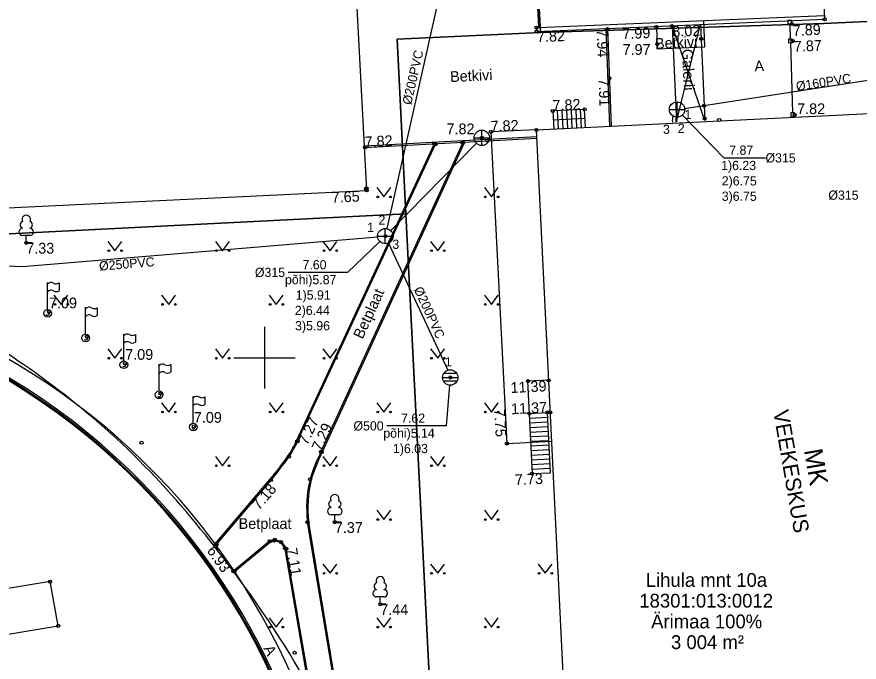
# Model space of a CAD drawing. Extents: x 473307 to 473719, y 6532843 to 6533381.
# Drawn here: x 473533.9 to 473588.7, y 6533180.2 to 6533222.2 of the extents above; entities that cross this region are included whole.
import ezdxf

# ---------------------------------------------------------------- set-up
doc = ezdxf.new("R2010")
doc.units = 0
for name, color, linetype in [('AED', 7, 'Continuous'), ('Default', 7, 'Continuous'), ('HALJASTUS', 7, 'Continuous'), ('HOONE', 7, 'Continuous'), ('HOONEDET', 7, 'Continuous'), ('KKAEV', 7, 'Continuous'), ('KKAEV_NR', 7, 'Continuous'), ('KORGUS', 7, 'Continuous'), ('KTRASS', 7, 'Continuous'), ('KTRASS_TEKST', 7, 'Continuous'), ('LIIKLUS', 7, 'Continuous'), ('MPKAABEL', 7, 'Continuous'), ('PIIR', 7, 'Continuous'), ('PUU', 7, 'Continuous'), ('RAJATIS', 7, 'Continuous'), ('SKKAEV', 7, 'Continuous'), ('SKKAEV_NR', 7, 'Continuous'), ('SKTRASS', 7, 'Continuous'), ('SKTRASS_TEKST', 7, 'Continuous'), ('TEE', 7, 'Continuous'), ('VORK', 7, 'Continuous')]:
    doc.layers.add(name, color=color, linetype=linetype)

# ---------------------------------------------------------------- blocks, each defined once
blk = doc.blocks.new('KAKAEV')
at = {"layer": 'Default'}
for p, q in [((-1, 0), (1, 0)), ((0, -1), (0, 1))]:
    blk.add_line(p, q, dxfattribs=at)
blk.add_circle((0, 0), 1, dxfattribs=at)
blk = doc.blocks.new('VARPOS')
at = {"layer": 'Default'}
for p, q in [((-0.25, 0.25), (-0.25, -0.25)), ((-0.25, 0.25), (0.25, 0.25)), ((0.25, 0.25), (0.25, -0.25)), ((-0.25, -0.25), (0.25, -0.25))]:
    blk.add_line(p, q, dxfattribs=at)
blk = doc.blocks.new('REKAEV')
at = {"layer": 'Default'}
for p, q in [((-1, 0), (1, 0)), ((0.86, 0.5), (-0.86, 0.5)), ((0.86, -0.5), (-0.86, -0.5))]:
    blk.add_line(p, q, dxfattribs=at)
blk.add_circle((0, 0), 1, dxfattribs=at)
blk = doc.blocks.new('LEHTP1')
at = {"layer": 'Default'}
for p, q in [((0.48, 0.95), (-0.48, 0.95)), ((0, 0), (0, 0.95)), ((0.76, 0), (0, 0))]:
    blk.add_line(p, q, dxfattribs=at)
for centre, radius, start, end in [((0, 3.04), 0.554, 332.5799, 207.4201), ((-0.34, 2.35), 0.465, 109.0217, 253.1415), ((0.34, 2.35), 0.465, 286.8508, 70.9859), ((-0.47, 1.42), 0.475, 90.0016, 269.3953), ((0.47, 1.42), 0.475, 270.6047, 89.9984)]:
    blk.add_arc(centre, radius, start, end, dxfattribs=at)
blk = doc.blocks.new('LIPP')
at = {"layer": 'Default'}
for p, q in [((0, 0.5), (0, 4)), ((1.51, 3.94), (1.51, 2.94))]:
    blk.add_line(p, q, dxfattribs=at)
for centre, radius, start, end in [((0.45, 3.43), 0.576, 57.8941, 140.7366), ((1.11, 4.5), 0.682, 237.8941, 305.0219), ((0.45, 2.43), 0.576, 57.8941, 140.7366), ((1.11, 3.5), 0.682, 237.8941, 305.0219)]:
    blk.add_arc(centre, radius, start, end, dxfattribs=at)
blk = doc.blocks.new('PLPOST')
at = {"layer": 'Default'}
blk.add_circle((0, 0), 0.5, dxfattribs=at)
blk.add_arc((0, 0), 0.25, 225, 45, dxfattribs=at)
blk = doc.blocks.new('MURU')
at = {"layer": 'Default'}
for p, q in [((-0.93, 1.21), (0, 0)), ((0, 0), (0.89, 1.21))]:
    blk.add_line(p, q, dxfattribs=at)
for centre in [(-0.8, 0), (0.86, 0)]:
    blk.add_circle(centre, 0.11, dxfattribs=at)
blk = doc.blocks.new('VKORIS')
at = {"layer": 'Default'}
for p, q in [((0, 4), (0, -4)), ((-4, 0), (4, 0))]:
    blk.add_line(p, q, dxfattribs=at)

msp = doc.modelspace()

# ---------------------------------------------------------------- linework, layer by layer
at = {"layer": 'AED'}
for points in [[(473584.184, 6533221.712), (473584.214, 6533220.737)], [(473584.222, 6533220.487), (473584.366, 6533215.938)], [(473567.695, 6533214.825), (473564.728, 6533214.709), (473565.767, 6533194.419), (473568.689, 6533194.564)]]:
    msp.add_lwpolyline(points, dxfattribs=at)
at = {"layer": 'HOONE'}
for points in [[(473586.451, 6533222.028), (473586.163, 6533228.83), (473590.126, 6533228.998), (473589.07, 6533252.381), (473588.538, 6533252.355), (473587.928, 6533265.086), (473574.864, 6533264.513), (473574.621, 6533270.17), (473553.465, 6533269.148), (473553.468, 6533269.088), (473497.143, 6533266.366), (473498.091, 6533246.719), (473499.996, 6533208.142), (473556.654, 6533210.892), (473555.213, 6533238.366), (473566.97, 6533238.94), (473567.826, 6533221.491), (473567.7, 6533221.486), (473567.712, 6533221.234), (473586.451, 6533222.028)], [(473567.695, 6533214.825), (473591.147, 6533215.988), (473597.944, 6533176.46), (473598.021, 6533176.467), (473599.163, 6533169.838), (473569.973, 6533168.376), (473567.695, 6533214.825)]]:
    msp.add_lwpolyline(points, dxfattribs=at)
at = {"layer": 'HOONEDET'}
for p, q in [((473567.826, 6533221.491), (473586.44, 6533222.28)), ((473578.65, 6533215.433), (473576.52, 6533221.607)), ((473576.798, 6533215.35), (473578.371, 6533221.701)), ((473569.052, 6533216.078), (473569.11, 6533214.895)), ((473569.352, 6533216.092), (473569.41, 6533214.91)), ((473569.651, 6533216.107), (473569.71, 6533214.925)), ((473569.951, 6533216.122), (473570.009, 6533214.94)), ((473570.25, 6533216.137), (473570.309, 6533214.955)), ((473570.55, 6533216.152), (473570.609, 6533214.97)), ((473570.857, 6533215.574), (473568.789, 6533215.472)), ((473567.217, 6533196.367), (473568.417, 6533196.426)), ((473567.232, 6533196.066), (473568.431, 6533196.125)), ((473567.247, 6533195.765), (473568.446, 6533195.824)), ((473567.262, 6533195.464), (473568.461, 6533195.523)), ((473567.276, 6533195.163), (473568.476, 6533195.222)), ((473567.291, 6533194.863), (473568.49, 6533194.921)), ((473567.306, 6533194.562), (473568.505, 6533194.62)), ((473567.321, 6533194.261), (473568.52, 6533194.32)), ((473567.335, 6533193.96), (473568.535, 6533194.019)), ((473567.35, 6533193.659), (473568.549, 6533193.718)), ((473567.365, 6533193.358), (473568.564, 6533193.417)), ((473567.38, 6533193.057), (473568.579, 6533193.116)), ((473567.394, 6533192.757), (473568.594, 6533192.815))]:
    msp.add_line(p, q, dxfattribs=at)
for points in [[(473576.52, 6533221.607), (473576.798, 6533215.35)], [(473578.372, 6533221.686), (473578.65, 6533215.433)], [(473570.886, 6533214.983), (473570.828, 6533216.166), (473568.76, 6533216.063), (473568.818, 6533214.881)], [(473568.494, 6533198.54), (473567.114, 6533198.473), (473567.409, 6533192.455), (473568.608, 6533192.514), (473568.417, 6533196.426), (473568.597, 6533196.434)]]:
    msp.add_lwpolyline(points, dxfattribs=at)
at = {"layer": 'KKAEV_NR'}
msp.add_lwpolyline([(473577.192, 6533215.794), (473579.88, 6533213.008), (473582.601, 6533213.008)], dxfattribs=at)
at = {"layer": 'KORGUS'}
for centre in [(473586.451, 6533222.028), (473567.7, 6533221.486), (473575.5, 6533221.523), (473576.521, 6533221.585), (473584.309, 6533221.716), (473567.712, 6533221.234), (473572.31, 6533221.387), (473575.566, 6533220.413), (473578.413, 6533220.754), (473584.355, 6533220.616), (473572.433, 6533218.196), (473568.76, 6533216.063), (473570.828, 6533216.166), (473578.601, 6533216.398), (473578.635, 6533215.574), (473579.586, 6533215.474), (473584.495, 6533215.814), (473564.144, 6533214.312), (473564.728, 6533214.709), (473567.695, 6533214.825), (473561.047, 6533213.955), (473561.125, 6533213.888), (473562.869, 6533214.012), (473562.915, 6533213.995), (473564.504, 6533214.125), (473556.534, 6533213.689), (473556.644, 6533211.031), (473556.607, 6533210.993), (473556.654, 6533210.892), (473557.864, 6533207.914), (473534.5, 6533207.478), (473535.98, 6533202.983), (473538.453, 6533201.372), (473540.939, 6533199.631), (473562.087, 6533198.714), (473567.142, 6533198.474), (473568.49, 6533198.522), (473543.234, 6533197.674), (473567.231, 6533196.367), (473568.416, 6533196.438), (473568.593, 6533196.441), (473545.405, 6533195.531), (473542.001, 6533194.467), (473552.119, 6533194.565), (473552.155, 6533194.558), (473565.767, 6533194.419), (473551.596, 6533193.556), (473553.68, 6533193.875), (473553.724, 6533193.861), (473567.409, 6533192.455), (473550.431, 6533192.039), (473552.963, 6533192.08), (473552.802, 6533189.296), (473554.578, 6533189.298), (473550.336, 6533188.052), (473550.641, 6533188.092), (473550.679, 6533188.154), (473551.073, 6533188.006), (473546.823, 6533187.85), (473546.878, 6533187.847), (473551.34, 6533187.592), (473551.419, 6533187.562), (473547.978, 6533186.109), (473548.038, 6533186.081), (473536.049, 6533185.428), (473557.534, 6533183.955), (473536.58, 6533182.539), (473551.965, 6533180.794)]:
    msp.add_circle(centre, 0.1, dxfattribs=at)
at = {"layer": 'KTRASS'}
msp.add_lwpolyline([(473577.339, 6533216.231), (473605.549, 6533220.592)], dxfattribs=at)
for centre, radius, start, end in [((473577.304, 6533215.446), 0.768, 158.6744, 188.3703), ((473577.532, 6533215.442), 0.774, 163.8147, 187.5929)]:
    msp.add_arc(centre, radius, start, end, dxfattribs=at)
at = {"layer": 'LIIKLUS'}
msp.add_arc((473510.966, 6533161.357), 43.546, 9.8966, 110.6187, dxfattribs=at)
at = {"layer": 'MPKAABEL'}
msp.add_open_spline([(473557.128, 6533166.896), (473557.202, 6533167.153), (473557.17, 6533167.374), (473557.049, 6533167.727), (473556.952, 6533168.034), (473556.879, 6533168.251), (473556.724, 6533168.7), (473555.529, 6533172.103), (473554.018, 6533176.143), (473551.965, 6533180.794), (473542.001, 6533194.467), (473528.815, 6533203.479), (473521.877, 6533205.787), (473521.549, 6533205.862), (473521.332, 6533205.91), (473521.125, 6533205.955), (473520.94, 6533205.994), (473520.783, 6533206.026), (473520.617, 6533205.983), (473520.549, 6533205.81), (473520.512, 6533205.71), (473520.33, 6533205.301), (473520.277, 6533205.676), (473520.247, 6533205.87), (473520.186, 6533205.982), (473520.155, 6533206.063), (473520.032, 6533206.188), (473519.647, 6533206.25), (473519.297, 6533206.303), (473518.91, 6533206.37), (473518.338, 6533206.457), (473517.785, 6533206.534), (473517.113, 6533206.617), (473504.722, 6533206.361), (473489.125, 6533201.073), (473481.589, 6533195.708), (473477.331, 6533191.94), (473475.034, 6533189.807), (473474.489, 6533189.292), (473474.068, 6533188.932), (473473.832, 6533188.684), (473473.679, 6533188.468), (473473.566, 6533188.217), (473473.476, 6533188.304), (473473.306, 6533188.406), (473473.134, 6533188.531), (473472.969, 6533188.652), (473471.778, 6533189.567), (473469.957, 6533190.966), (473467.155, 6533193.119), (473463.064, 6533196.262), (473458.646, 6533199.657), (473454.573, 6533202.786), (473453.666, 6533203.482), (473453.293, 6533203.769), (473452.995, 6533203.998), (473452.474, 6533204.222), (473452.213, 6533204.228), (473451.967, 6533204.234), (473451.474, 6533204.245), (473450.255, 6533204.273), (473449.394, 6533204.293), (473448.978, 6533204.302), (473448.578, 6533204.312), (473448.301, 6533204.318), (473447.638, 6533204.311), (473446.313, 6533204.297), (473445.312, 6533204.286), (473443.932, 6533204.272), (473441.622, 6533204.247), (473436.282, 6533204.191), (473430.619, 6533203.804), (473423.016, 6533203.284), (473416.174, 6533202.8), (473411.7, 6533202.424), (473406.989, 6533202.027), (473406.298, 6533201.969), (473405.901, 6533201.936), (473405.663, 6533201.916), (473405.247, 6533201.618), (473405.511, 6533201.478), (473405.706, 6533201.471), (473405.859, 6533201.485), (473406.073, 6533201.505), (473406.3, 6533201.526), (473406.699, 6533201.563), (473407.182, 6533201.607), (473407.617, 6533201.647), (473410.794, 6533201.939), (473414.597, 6533202.289), (473416.16, 6533202.433), (473416.748, 6533202.487), (473416.992, 6533202.509), (473417.116, 6533202.479), (473417.282, 6533202.408), (473417.308, 6533202.242), (473417.347, 6533201.989), (473417.396, 6533201.677), (473417.449, 6533201.337), (473417.509, 6533200.949), (473418.04, 6533197.53), (473418.813, 6533192.552), (473421.708, 6533179.543), (473422.341, 6533175.512), (473423.507, 6533169.632), (473424, 6533167.141), (473424.184, 6533166.215), (473424.244, 6533165.909), (473424.294, 6533165.662), (473424.314, 6533165.561), (473424.105, 6533164.865), (473423.816, 6533164.809), (473423.525, 6533164.753), (473422.668, 6533164.588), (473418.846, 6533164.247), (473414.425, 6533164.061), (473411.47, 6533164.651), (473411.357, 6533164.673), (473410.881, 6533164.787), (473410.433, 6533164.888), (473409.953, 6533164.731), (473409.752, 6533164.287), (473409.631, 6533163.669), (473409.502, 6533157.703), (473410.074, 6533152.735), (473410.969, 6533148.729), (473415.098, 6533136.501), (473416.702, 6533131.364), (473421.711, 6533117.606), (473423.352, 6533113.701), (473430.005, 6533097.933), (473437.623, 6533088.588), (473441.02, 6533084.73), (473450.501, 6533069.242), (473457.775, 6533058.053), (473462.215, 6533052.558), (473465.73, 6533047.735), (473467.401, 6533046.054), (473469.034, 6533044.411), (473472.353, 6533043.145), (473481.411, 6533040.582), (473489.023, 6533038.632), (473491.007, 6533038.103), (473491.686, 6533037.936), (473492.014, 6533037.852), (473492.476, 6533037.76), (473492.806, 6533038.095), (473492.829, 6533038.485), (473492.856, 6533039.18), (473492.795, 6533042.335), (473492.716, 6533044.024), (473492.683, 6533044.743), (473492.671, 6533044.987), (473492.823, 6533045.601), (473492.984, 6533045.289), (473492.985, 6533045.105), (473493.028, 6533044.585), (473493.105, 6533042.767), (473493.222, 6533039.506), (473493.206, 6533038.15), (473493.196, 6533038.01), (473493.2, 6533037.815), (473493.516, 6533037.437), (473493.94, 6533037.314), (473494.338, 6533037.204), (473496.451, 6533036.58), (473497.497, 6533036.067), (473498.11, 6533035.695), (473498.481, 6533035.454), (473498.784, 6533035.294), (473499.155, 6533035.524), (473499.568, 6533035.786), (473499.965, 6533035.642), (473500.381, 6533035.468), (473500.664, 6533035.366), (473501.255, 6533035.156), (473502.131, 6533034.826), (473503.015, 6533034.496), (473504.909, 6533033.785), (473507.281, 6533033.099), (473509.703, 6533032.392), (473510.465, 6533032.171), (473510.886, 6533032.05), (473511.297, 6533031.932), (473511.665, 6533031.668), (473511.711, 6533031.312), (473511.692, 6533030.835), (473511.632, 6533029.982), (473511.533, 6533028.937), (473511.486, 6533028.283), (473511.407, 6533027.141), (473511.358, 6533026.503), (473511.358, 6533025.257), (473511.617, 6533023.934), (473511.536, 6533023.5), (473511.414, 6533022.901), (473511.43, 6533022.205), (473511.677, 6533020.728), (473511.888, 6533019.916), (473512.37, 6533017.914), (473512.52, 6533015.831), (473512.626, 6533013.709), (473512.595, 6533013.242), (473512.387, 6533012.718), (473557.128, 6533166.896), (473512.387, 6533012.718)], degree=3, dxfattribs=at)
at = {"layer": 'PIIR'}
for points in [[(473586.5, 6533271.93), (473601.56, 6533272.81), (473609.94, 6533222.84), (473586.39, 6533221.76), (473567.96, 6533221.17), (473565.61, 6533263.9), (473587.68, 6533264.9)], [(473496.37, 6533266.79), (473586.5, 6533271.93), (473587.68, 6533264.9), (473565.61, 6533263.9), (473567.96, 6533221.17), (473558.63, 6533220.73), (473559.2, 6533209.37), (473499.84, 6533206.38)], [(473383.26, 6533220.83), (473372.23, 6533259.41), (473496.37, 6533266.79), (473499.84, 6533206.38), (473559.2, 6533209.37), (473561.43, 6533165.2), (473601.75, 6533167.04), (473607.56, 6533132.38), (473611.09, 6533109.85), (473618.6, 6533063.82), (473572.63, 6533056.43), (473548.5, 6533028.91), (473478.82, 6533017), (473455.33, 6533045.76), (473432.18, 6533083.36), (473429.59, 6533087.74), (473409.64, 6533129), (473385.1, 6533214.25), (473398.68, 6533216.8), (473398.11, 6533224.3)], [(473558.63, 6533220.73), (473567.96, 6533221.17), (473586.39, 6533221.76), (473609.94, 6533222.84), (473618.8, 6533170.64), (473601.75, 6533167.04), (473561.43, 6533165.2), (473559.2, 6533209.37)]]:
    msp.add_lwpolyline(points, close=True, dxfattribs=at)
at = {"layer": 'SKKAEV_NR'}
for points in [[(473557.503, 6533207.568), (473555.404, 6533205.554), (473551.549, 6533205.554)], [(473562.044, 6533198.216), (473561.816, 6533195.564), (473557.961, 6533195.564)]]:
    msp.add_lwpolyline(points, dxfattribs=at)
at = {"layer": 'SKTRASS'}
for points in [[(473557.974, 6533208.401), (473561.602, 6533224.536)], [(473558.214, 6533208.271), (473563.793, 6533213.956)], [(473530.213, 6533206.12), (473534.265, 6533205.945), (473557.366, 6533207.872)], [(473558.072, 6533207.459), (473561.926, 6533199.188)]]:
    msp.add_lwpolyline(points, dxfattribs=at)
at = {"layer": 'TEE'}
for points in [[(473575.497, 6533221.564), (473575.56, 6533220.113), (473578.656, 6533220.244), (473578.584, 6533221.947)], [(473572.209, 6533221.425), (473572.453, 6533215.062)], [(473572.309, 6533221.429), (473572.553, 6533215.066)], [(473552.082, 6533194.591), (473561.059, 6533213.937)], [(473552.155, 6533194.558), (473561.15, 6533213.942)], [(473553.678, 6533193.871), (473562.935, 6533214.039)], [(473553.751, 6533193.837), (473563.026, 6533214.044)], [(473556.501, 6533213.788), (473567.715, 6533214.401)], [(473556.507, 6533213.688), (473567.721, 6533214.301)], [(473546.799, 6533187.877), (473550.37, 6533192.091)], [(473546.848, 6533187.811), (473550.431, 6533192.039)], [(473558.032, 6533158.485), (473555.204, 6533174.861), (473552.802, 6533189.296)], [(473558.111, 6533158.499), (473555.283, 6533174.874), (473552.881, 6533189.307)], [(473550.336, 6533188.052), (473548.02, 6533186.143)], [(473550.382, 6533187.986), (473548.064, 6533186.076)], [(473553.639, 6533174.649), (473551.419, 6533187.562)], [(473553.56, 6533174.635), (473551.341, 6533187.541)]]:
    msp.add_lwpolyline(points, dxfattribs=at)
msp.add_lwpolyline([(473527.703, 6533181.077), (473536.58, 6533182.539), (473536.049, 6533185.428), (473527.172, 6533183.966)], close=True, dxfattribs=at)
for centre, radius, start, end in [((473510.966, 6533161.357), 44.579, 16.0934, 110.6394), ((473510.966, 6533161.357), 43.446, 9.8967, 110.614), ((473510.966, 6533161.357), 43.371, 9.8972, 110.6122), ((473546.771, 6533196.905), 5.793, 325.2376, 336.4587), ((473546.771, 6533196.905), 5.873, 325.2376, 336.4494), ((473535.283, 6533204.878), 19.777, 319.7165, 325.2376), ((473563.912, 6533188.745), 11.446, 153.3946, 163.0617), ((473563.912, 6533188.745), 11.366, 153.3877, 163.05), ((473535.283, 6533204.878), 19.857, 319.7165, 325.2376), ((473560.553, 6533190.244), 7.809, 166.405, 186.9755), ((473560.553, 6533190.244), 7.729, 166.4223, 186.9627), ((473550.718, 6533187.396), 0.759, 92.9255, 120.197), ((473550.566, 6533187.254), 0.907, 19.8567, 82.8237), ((473550.718, 6533187.396), 0.679, 93.5196, 119.6635), ((473550.566, 6533187.254), 0.827, 20.3351, 82.3315)]:
    msp.add_arc(centre, radius, start, end, dxfattribs=at)

# ---------------------------------------------------------------- block references
at = {"layer": 'AED', "xscale": 0.49999999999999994, "yscale": 0.5000000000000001, "rotation": -88.19143026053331}
for p in [(473584.18, 6533221.837), (473584.218, 6533220.612), (473584.37, 6533215.813)]:
    msp.add_blockref('VARPOS', p, dxfattribs=at)
at = {"layer": 'HALJASTUS', "xscale": 0.5, "yscale": 0.5}
for p in [(473557.771, 6533210.467), (473564.771, 6533210.467), (473540.271, 6533206.967), (473547.271, 6533206.967), (473554.271, 6533206.967), (473561.271, 6533206.967), (473536.771, 6533203.467), (473543.771, 6533203.467), (473550.771, 6533203.467), (473564.771, 6533203.467), (473540.271, 6533199.967), (473547.271, 6533199.967), (473554.271, 6533199.967), (473561.271, 6533199.967), (473543.771, 6533196.467), (473550.771, 6533196.467), (473557.771, 6533196.467), (473564.771, 6533196.467), (473547.271, 6533192.967), (473554.271, 6533192.967), (473561.271, 6533192.967), (473557.771, 6533189.467), (473564.771, 6533189.467), (473554.271, 6533185.967), (473561.271, 6533185.967), (473568.271, 6533185.967), (473550.771, 6533182.467), (473557.771, 6533182.467), (473564.771, 6533182.467)]:
    msp.add_blockref('MURU', p, dxfattribs=at)
at = {"layer": 'KKAEV', "xscale": 0.5, "yscale": 0.5}
msp.add_blockref('KAKAEV', (473576.845, 6533216.154), dxfattribs=at)
at = {"layer": 'PUU', "xscale": 0.5, "yscale": 0.5}
for p in [(473534.5, 6533207.478), (473554.578, 6533189.298), (473557.534, 6533183.955)]:
    msp.add_blockref('LEHTP1', p, dxfattribs=at)
at = {"layer": 'RAJATIS', "xscale": 0.5, "yscale": 0.5}
for name, p in [('LIPP', (473535.891, 6533202.895)), ('PLPOST', (473535.891, 6533202.895)), ('LIPP', (473538.365, 6533201.284)), ('PLPOST', (473538.365, 6533201.284)), ('LIPP', (473540.85, 6533199.543)), ('PLPOST', (473540.85, 6533199.543)), ('LIPP', (473543.146, 6533197.585)), ('PLPOST', (473543.146, 6533197.585)), ('LIPP', (473545.367, 6533195.484)), ('PLPOST', (473545.367, 6533195.484))]:
    msp.add_blockref(name, p, dxfattribs=at)
at = {"layer": 'SKKAEV', "xscale": 0.5, "yscale": 0.5}
for name, p in [('KAKAEV', (473564.144, 6533214.312)), ('KAKAEV', (473557.864, 6533207.914)), ('REKAEV', (473562.087, 6533198.714))]:
    msp.add_blockref(name, p, dxfattribs=at)
at = {"layer": 'VORK', "xscale": 0.5, "yscale": 0.5}
msp.add_blockref('VKORIS', (473550, 6533200), dxfattribs=at)

# ---------------------------------------------------------------- texts
at = {"layer": 'HOONE'}
for s, height, rotation, p in [('Galerii', 0.7, 272.5441, (473577.165, 6533220.086)), ('VEEKESKUS', 1, 279.7735, (473583.097, 6533196.515)), ('MK', 1.2, 279.7735, (473585.099, 6533193.975))]:
    msp.add_text(s, height=height, rotation=rotation, dxfattribs=at).set_placement(p)
at = {"layer": 'KKAEV_NR'}
for s, p in [('1', (473577.337, 6533215.536)), ('3', (473575.931, 6533214.57)), ('2', (473576.894, 6533214.633)), ('7.87', (473580.24, 6533213.212)), ('%%c315', (473582.601, 6533212.708)), ('1)6.23', (473579.712, 6533212.212)), ('2)6.75', (473579.755, 6533211.212)), ('3)6.75', (473579.755, 6533210.212)), ('%%c315', (473586.69, 6533210.282))]:
    msp.add_text(s, height=0.6, dxfattribs=at).set_placement(p)
at = {"layer": 'KORGUS'}
for s, rotation, p in [('8.02', 2.4266, (473576.551, 6533220.885)), ('7.89', 2.5441, (473584.388, 6533220.941)), ('7.82', 2.4266, (473567.742, 6533220.535)), ('7.94', 272.1965, (473571.611, 6533221.36)), ('7.99', 2.4266, (473573.298, 6533220.729)), ('7.87', 2.5441, (473584.459, 6533219.905)), ('7.91', 272.1965, (473571.733, 6533218.169)), ('7.82', 2.8381, (473568.76, 6533216.063)), ('7.82', 2.2425, (473564.728, 6533214.709)), ('7.82', 3.1298, (473556.534, 6533213.689)), ('7.65', 2.7792, (473554.39, 6533210.082)), ('11.39', 2.8074, (473566.028, 6533197.7)), ('11.37', 2.8074, (473566.063, 6533196.317)), ('7.75', 272.9315, (473564.952, 6533196.647)), ('7.27', 65.1066, (473552.79, 6533194.263)), ('7.29', 65.3454, (473553.676, 6533193.874)), ('7.73', 2.8074, (473566.311, 6533191.701)), ('7.18', 49.7165, (473549.65, 6533190.035)), ('6.93', 305.0916, (473546.218, 6533187.439)), ('7.11', 279.7549, (473551.419, 6533187.562))]:
    msp.add_text(s, height=0.7, rotation=rotation, dxfattribs=at).set_placement(p)
for s, p in [('7.97', (473573.3, 6533219.713)), ('7.82', (473584.657, 6533215.857)), ('7.82', (473561.844, 6533214.546)), ('7.33', (473534.5, 6533206.778)), ('7.09', (473535.98, 6533203.216)), ('7.09', (473540.939, 6533199.864)), ('7.09', (473545.405, 6533195.764)), ('7.37', (473554.578, 6533188.598)), ('7.44', (473557.534, 6533183.255))]:
    msp.add_text(s, height=0.7, dxfattribs=at).set_placement(p)
at = {"layer": 'KTRASS_TEKST'}
msp.add_text('%%c160PVC', height=0.6, rotation=8.789, dxfattribs=at).set_placement((473584.632, 6533217.358))
at = {"layer": 'PIIR'}
for s, p in [('Lihula mnt 10a', (473574.809, 6533185.085)), ('18301:013:0012', (473574.388, 6533183.735)), ('Ärimaa 100%', (473575.158, 6533182.385)), ('3 004 m²', (473576.451, 6533181.035))]:
    msp.add_text(s, height=0.9, dxfattribs=at).set_placement(p)
at = {"layer": 'SKKAEV_NR'}
for s, p in [('2', (473557.421, 6533208.666)), ('1', (473556.683, 6533208.188)), ('3', (473558.323, 6533207.085)), ('7.60', (473552.477, 6533205.754)), ('%%C315', (473549.378, 6533205.254)), ('põhi)5.87', (473551.334, 6533204.782)), ('1)5.91', (473552.034, 6533203.782)), ('2)6.44', (473551.977, 6533202.782)), ('3)5.96', (473551.991, 6533201.782)), ('1', (473561.743, 6533199.436)), ('7.62', (473558.889, 6533195.764)), ('%%C500', (473555.79, 6533195.264)), ('põhi)5.14', (473557.732, 6533194.792)), ('1)6.03', (473558.36, 6533193.792))]:
    msp.add_text(s, height=0.6, dxfattribs=at).set_placement(p)
at = {"layer": 'SKTRASS_TEKST'}
for s, rotation, p in [('%%C200PVC', 77.2773, (473559.549, 6533216.423)), ('%%C250PVC', 4.7699, (473539.268, 6533205.66)), ('%%C200PVC', 294.6561, (473559.703, 6533204.46))]:
    msp.add_text(s, height=0.6, rotation=rotation, dxfattribs=at).set_placement(p)
at = {"layer": 'TEE'}
for s, rotation, p in [('Betkivi', 2.8381, (473575.427, 6533220.095)), ('A', 2.8381, (473581.895, 6533218.63)), ('Betkivi', 2.8381, (473562.096, 6533217.939)), ('Betplaat', 65.3454, (473556.381, 6533201.167)), ('A', 296.6986, (473549.922, 6533181.079))]:
    msp.add_text(s, height=0.7, rotation=rotation, dxfattribs=at).set_placement(p)
msp.add_text('Betplaat', height=0.7, dxfattribs=at).set_placement((473548.32, 6533188.856))

doc.saveas('drawing.dxf')
